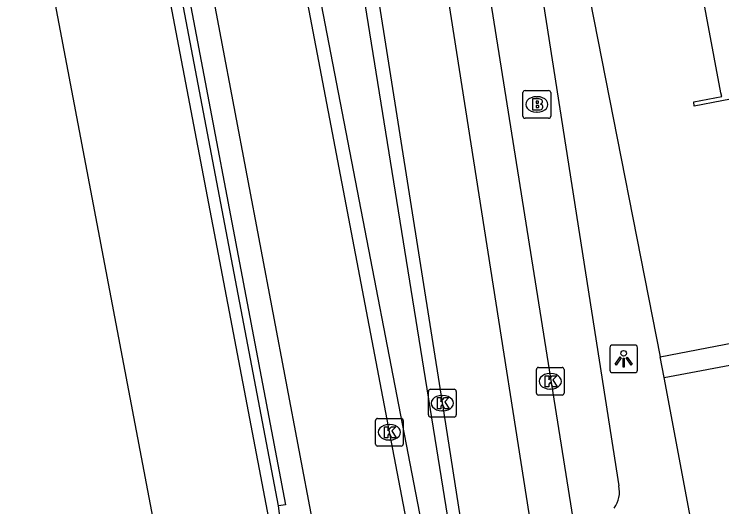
# Model space of a CAD drawing. Extents: x 159265 to 160143, y 383413 to 384319.
# Drawn here: x 159304.7 to 159330.23, y 383781.23 to 383799.02 of the extents above; entities that cross this region are included whole.
import ezdxf

# ---------------------------------------------------------------- set-up
doc = ezdxf.new("R2010")
doc.units = 0
for name, color, linetype in [('IMGEO_Brandkraan', 7, 'Continuous'), ('IMGEO_Haag', 7, 'Continuous'), ('IMGEO_Kolk', 7, 'Continuous'), ('IMGEO_Lichtpunt', 7, 'Continuous'), ('IMGEO_Lijnafwatering', 7, 'Continuous'), ('IMGEO_Muur', 7, 'Continuous'), ('IMGEO_Pand', 7, 'Continuous'), ('IMGEO_Rijbaan_lokaal_gesloten', 7, 'Continuous'), ('IMGEO_Rijbaan_lokaal_open', 7, 'Continuous'), ('IMGEO_Rijbaan_regionaal_gesloten', 7, 'Continuous'), ('IMGEO_Voetpad_open', 7, 'Continuous')]:
    doc.layers.add(name, color=color, linetype=linetype)

msp = doc.modelspace()

# ---------------------------------------------------------------- linework, layer by layer
at = {"layer": 'IMGEO_Brandkraan'}
for p, q in [((159323.058, 383795.33), (159323.058, 383796.182)), ((159323.133, 383796.256), (159323.985, 383796.256)), ((159324.059, 383796.182), (159324.059, 383795.33)), ((159323.546, 383796.036), (159323.571, 383796.036)), ((159323.569, 383795.476), (159323.544, 383795.476)), ((159323.985, 383795.256), (159323.133, 383795.256))]:
    msp.add_line(p, q, dxfattribs=at)
for points in [[(159323.058, 383795.33), (159323.058, 383796.182)], [(159323.133, 383796.256), (159323.985, 383796.256)], [(159324.059, 383796.182), (159324.059, 383795.33)], [(159323.406, 383795.956), (159323.406, 383795.556), (159323.619, 383795.556)], [(159323.637, 383795.956), (159323.406, 383795.956)], [(159323.585, 383795.875), (159323.531, 383795.875), (159323.531, 383795.799)], [(159323.531, 383795.799), (159323.584, 383795.799)], [(159323.593, 383795.723), (159323.531, 383795.723), (159323.531, 383795.642)], [(159323.531, 383795.642), (159323.593, 383795.642)], [(159323.985, 383795.256), (159323.133, 383795.256)]]:
    msp.add_lwpolyline(points, dxfattribs=at)
for centre, radius, start, end in [((159323.135, 383796.18), 0.0765, 91.552, 178.448), ((159323.135, 383796.18), 0.0765, 91.552, 178.448), ((159323.983, 383796.18), 0.0765, 1.552, 88.448), ((159323.983, 383796.18), 0.0765, 1.552, 88.448), ((159323.641, 383795.811), 0.145, 59.4692, 91.5367), ((159323.666, 383795.858), 0.0922, 285.5137, 58.1501), ((159323.586, 383795.837), 0.0379, 267.8285, 90.9355), ((159323.594, 383795.682), 0.0404, 269.8759, 90.5077), ((159323.671, 383795.666), 0.105, 301.3115, 78.989), ((159323.625, 383795.807), 0.251, 268.6676, 293.5347), ((159323.135, 383795.332), 0.0765, 181.552, 268.448), ((159323.135, 383795.332), 0.0765, 181.552, 268.448), ((159323.983, 383795.332), 0.0765, 271.552, 358.448), ((159323.983, 383795.332), 0.0765, 271.552, 358.448)]:
    msp.add_arc(centre, radius, start, end, dxfattribs=at)
for centre, major_axis, ratio, start_param, end_param in [((159323.545, 383795.756), (-0.387, 0.002), 0.722429, 4.712389, 7.853982), ((159323.57, 383795.756), (-0.39, 0.002), 0.717154, 1.570796, 4.712389)]:
    msp.add_ellipse(centre, major_axis=major_axis, ratio=ratio, start_param=start_param, end_param=end_param, dxfattribs=at)
at = {"layer": 'IMGEO_Haag'}
msp.add_lwpolyline([(159303.045, 383870.823), (159301.691, 383874.543), (159301.384, 383874.434), (159304.05, 383867.063), (159304.897, 383864.099), (159307.114, 383852.521), (159310.388, 383835.369), (159314.42, 383814.315), (159315.234, 383809.973), (159313.799, 383809.591), (159322.047, 383766.911), (159322.585, 383766.955), (159315.649, 383810.084)], dxfattribs=at)
at = {"layer": 'IMGEO_Kolk'}
for p, q in [((159323.617, 383786.261), (159324.469, 383786.261)), ((159323.542, 383785.335), (159323.542, 383786.187)), ((159324.03, 383786.041), (159324.055, 383786.041)), ((159324.543, 383786.187), (159324.543, 383785.335)), ((159319.723, 383785.472), (159320.575, 383785.472)), ((159324.053, 383785.481), (159324.028, 383785.481)), ((159319.648, 383784.546), (159319.648, 383785.398)), ((159320.136, 383785.252), (159320.161, 383785.252)), ((159320.649, 383785.398), (159320.649, 383784.546)), ((159324.469, 383785.261), (159323.617, 383785.261)), ((159320.159, 383784.692), (159320.134, 383784.692)), ((159320.575, 383784.472), (159319.723, 383784.472)), ((159317.738, 383783.496), (159317.738, 383784.348)), ((159317.813, 383784.422), (159318.665, 383784.422)), ((159318.226, 383784.202), (159318.251, 383784.202)), ((159318.739, 383784.348), (159318.739, 383783.496)), ((159318.665, 383783.422), (159317.813, 383783.422)), ((159318.249, 383783.642), (159318.224, 383783.642))]:
    msp.add_line(p, q, dxfattribs=at)
for points in [[(159323.617, 383786.261), (159324.469, 383786.261)], [(159323.542, 383785.335), (159323.542, 383786.187)], [(159323.863, 383785.961), (159323.986, 383785.961), (159323.986, 383785.81), (159324.116, 383785.961), (159324.28, 383785.961), (159324.134, 383785.81), (159324.287, 383785.561), (159324.135, 383785.561), (159324.05, 383785.725), (159323.986, 383785.658), (159323.986, 383785.561), (159323.863, 383785.561), (159323.863, 383785.961)], [(159324.543, 383786.187), (159324.543, 383785.335)], [(159319.723, 383785.472), (159320.575, 383785.472)], [(159319.648, 383784.546), (159319.648, 383785.398)], [(159320.649, 383785.398), (159320.649, 383784.546)], [(159324.469, 383785.261), (159323.617, 383785.261)], [(159319.969, 383785.172), (159320.092, 383785.172), (159320.092, 383785.021), (159320.222, 383785.172), (159320.386, 383785.172), (159320.24, 383785.021), (159320.393, 383784.772), (159320.241, 383784.772), (159320.156, 383784.936), (159320.092, 383784.869), (159320.092, 383784.772), (159319.969, 383784.772), (159319.969, 383785.172)], [(159320.575, 383784.472), (159319.723, 383784.472)], [(159317.738, 383783.496), (159317.738, 383784.348)], [(159317.813, 383784.422), (159318.665, 383784.422)], [(159318.739, 383784.348), (159318.739, 383783.496)], [(159318.059, 383784.122), (159318.182, 383784.122), (159318.182, 383783.971), (159318.312, 383784.122), (159318.476, 383784.122), (159318.33, 383783.971), (159318.483, 383783.722), (159318.331, 383783.722), (159318.246, 383783.886), (159318.182, 383783.819), (159318.182, 383783.722), (159318.059, 383783.722), (159318.059, 383784.122)], [(159318.665, 383783.422), (159317.813, 383783.422)]]:
    msp.add_lwpolyline(points, dxfattribs=at)
for centre, start, end in [((159323.619, 383786.185), 91.552, 178.448), ((159323.619, 383786.185), 91.552, 178.448), ((159324.467, 383786.185), 1.552, 88.448), ((159324.467, 383786.185), 1.552, 88.448), ((159319.725, 383785.396), 91.552, 178.448), ((159319.725, 383785.396), 91.552, 178.448), ((159320.573, 383785.396), 1.552, 88.448), ((159320.573, 383785.396), 1.552, 88.448), ((159323.619, 383785.337), 181.552, 268.448), ((159323.619, 383785.337), 181.552, 268.448), ((159324.467, 383785.337), 271.552, 358.448), ((159324.467, 383785.337), 271.552, 358.448), ((159319.725, 383784.548), 181.552, 268.448), ((159319.725, 383784.548), 181.552, 268.448), ((159320.573, 383784.548), 271.552, 358.448), ((159320.573, 383784.548), 271.552, 358.448), ((159317.815, 383784.346), 91.552, 178.448), ((159317.815, 383784.346), 91.552, 178.448), ((159318.663, 383784.346), 1.552, 88.448), ((159318.663, 383784.346), 1.552, 88.448), ((159317.815, 383783.498), 181.552, 268.448), ((159317.815, 383783.498), 181.552, 268.448), ((159318.663, 383783.498), 271.552, 358.448), ((159318.663, 383783.498), 271.552, 358.448)]:
    msp.add_arc(centre, 0.0765, start, end, dxfattribs=at)
for centre, major_axis, ratio, start_param, end_param in [((159324.029, 383785.761), (-0.387, 0.002), 0.722429, 4.712389, 7.853982), ((159324.054, 383785.761), (-0.39, 0.002), 0.717154, 1.570796, 4.712389), ((159320.135, 383784.972), (-0.387, 0.002), 0.722429, 4.712389, 7.853982), ((159320.16, 383784.972), (-0.39, 0.002), 0.717154, 1.570796, 4.712389), ((159318.225, 383783.922), (-0.387, 0.002), 0.722429, 4.712389, 7.853982), ((159318.25, 383783.922), (-0.39, 0.002), 0.717154, 1.570796, 4.712389)]:
    msp.add_ellipse(centre, major_axis=major_axis, ratio=ratio, start_param=start_param, end_param=end_param, dxfattribs=at)
at = {"layer": 'IMGEO_Lichtpunt'}
for p, q in [((159327.094, 383787.07), (159326.286, 383787.07)), ((159327.094, 383787.07), (159326.286, 383787.07)), ((159326.192, 383786.975), (159326.192, 383786.168)), ((159326.192, 383786.975), (159326.192, 383786.168)), ((159327.188, 383786.168), (159327.188, 383786.975)), ((159327.188, 383786.168), (159327.188, 383786.975)), ((159326.286, 383786.074), (159327.094, 383786.074)), ((159326.286, 383786.074), (159327.094, 383786.074))]:
    msp.add_line(p, q, dxfattribs=at)
for points in [[(159326.566, 383786.639), (159326.605, 383786.611), (159326.417, 383786.349), (159326.379, 383786.376), (159326.566, 383786.639)], [(159326.668, 383786.591), (159326.715, 383786.591), (159326.715, 383786.269), (159326.668, 383786.269), (159326.668, 383786.591)], [(159326.778, 383786.611), (159326.816, 383786.638), (159327.003, 383786.376), (159326.964, 383786.348), (159326.778, 383786.611)]]:
    msp.add_lwpolyline(points, dxfattribs=at)
msp.add_circle((159326.691, 383786.773), 0.0994, dxfattribs=at)
for centre, start, end in [((159326.286, 383786.975), 90, 180), ((159326.286, 383786.975), 90, 180), ((159327.094, 383786.975), 0, 90), ((159327.094, 383786.975), 0, 90), ((159326.286, 383786.168), 180, 270), ((159326.286, 383786.168), 180, 270), ((159327.094, 383786.168), 270, 0), ((159327.094, 383786.168), 270, 360)]:
    msp.add_arc(centre, 0.0946, start, end, dxfattribs=at)
at = {"layer": 'IMGEO_Lijnafwatering'}
for points in [[(159309.987, 383801.221), (159313.73, 383781.575)], [(159313.73, 383781.575), (159315.021, 383774.801)]]:
    msp.add_lwpolyline(points, dxfattribs=at)
at = {"layer": 'IMGEO_Muur'}
for points in [[(159314.238, 383781.271), (159280.741, 383957.112), (159281.061, 383957.173)], [(159281.061, 383957.173), (159314.487, 383781.303), (159314.238, 383781.271)]]:
    msp.add_lwpolyline(points, dxfattribs=at)
at = {"layer": 'IMGEO_Pand'}
msp.add_lwpolyline([(159335.055, 383788.007), (159334.397, 383791.46), (159333.534, 383791.265), (159333.598, 383790.982), (159333.255, 383790.93), (159332.225, 383796.271), (159329.239, 383795.695), (159329.218, 383795.85), (159330.228, 383796.043), (159330.203, 383796.176), (159329.437, 383800.237), (159329.409, 383800.383), (159331.36, 383800.759), (159329.483, 383810.496), (159336.969, 383811.94), (159337.035, 383811.589), (159336.677, 383811.533), (159336.807, 383810.772), (159338.925, 383811.179)], dxfattribs=at)
at = {"layer": 'IMGEO_Rijbaan_lokaal_gesloten'}
for points in [[(159316.297, 383822.528), (159318.521, 383810.907), (159319.05, 383807.917), (159323.687, 383778.309)], [(159325.204, 383778.696), (159321.347, 383802.978), (159319.385, 383814.678)]]:
    msp.add_lwpolyline(points, dxfattribs=at)
at = {"layer": 'IMGEO_Rijbaan_lokaal_open'}
msp.add_lwpolyline([(159305.88, 383863.75), (159307.998, 383852.69), (159311.272, 383835.538), (159315.304, 383814.483), (159316.083, 383810.325), (159316.588, 383807.359), (159317.424, 383802.205), (159320.139, 383784.999), (159322.954, 383766.957)], dxfattribs=at)
at = {"layer": 'IMGEO_Rijbaan_regionaal_gesloten'}
for points in [[(159280.211, 384172.631), (159274.487, 384158.497), (159272.013, 384150.923), (159269.535, 384141.678), (159267.507, 384132.324), (159266.005, 384119.851), (159265.496, 384109.233), (159267.965, 384029.162), (159271.62, 383998.252), (159277.018, 383952.804), (159311.634, 383770.65), (159326.117, 383701.416), (159334.862, 383664.196)], [(159316.213, 383777.09), (159315.456, 383780.799), (159309.353, 383813.036), (159303.32, 383844.753), (159290.389, 383912.552), (159284.239, 383944.948), (159283.058, 383951.058), (159282.172, 383957.025)], [(159300.668, 383875.89), (159301.684, 383870.559), (159305.298, 383851.601), (159308.807, 383833.455), (159312.065, 383816.27), (159313.356, 383809.503), (159318.245, 383783.881), (159321.342, 383767.668), (159321.513, 383766.682)], [(159314.691, 383777.713), (159314.238, 383781.271)]]:
    msp.add_lwpolyline(points, dxfattribs=at)
at = {"layer": 'IMGEO_Voetpad_open'}
for points in [[(159321.704, 383812.011), (159323.401, 383801.913), (159326.518, 383781.984)], [(159323.226, 383811.012), (159328.003, 383786.645)], [(159328.003, 383786.645), (159335.055, 383788.007)], [(159328.15, 383785.896), (159334.43, 383787.072), (159335.538, 383781.624)], [(159328.15, 383785.896), (159328.003, 383786.645)], [(159329.17, 383780.447), (159328.15, 383785.896)]]:
    msp.add_lwpolyline(points, dxfattribs=at)
msp.add_arc((159325.559, 383781.771), 0.982, 323.5255, 12.5306, dxfattribs=at)

doc.saveas('drawing.dxf')
